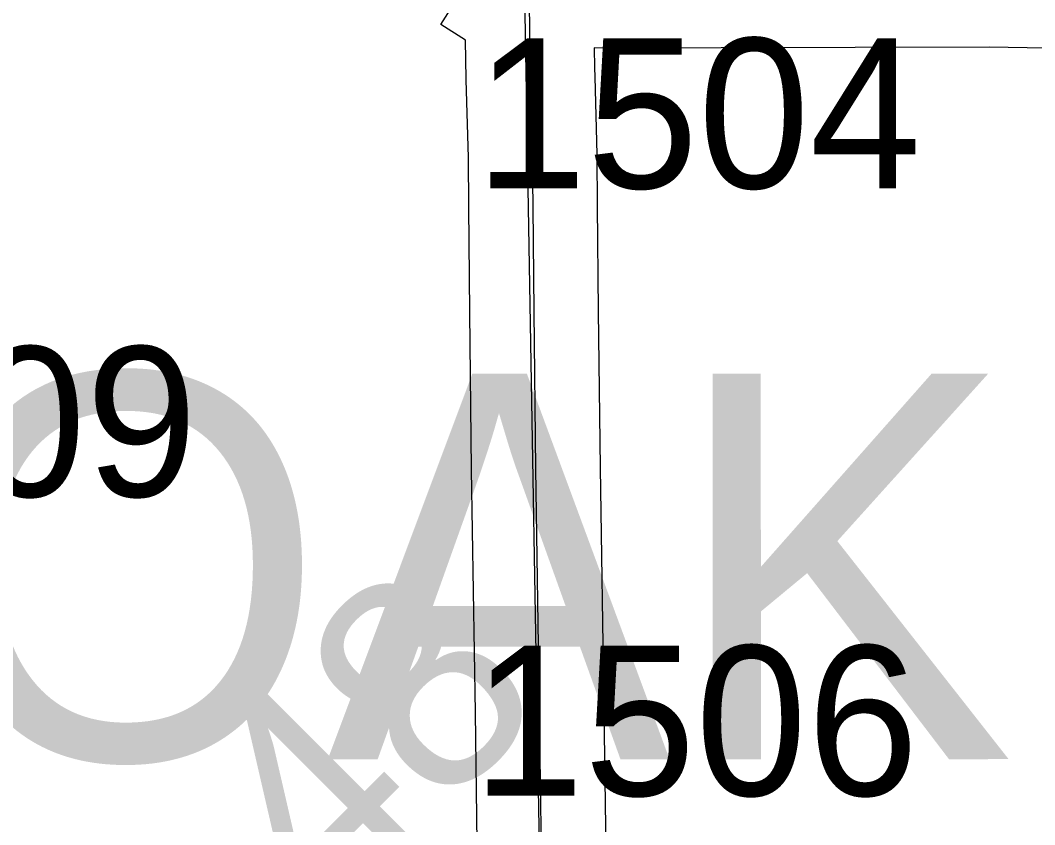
# Model space of a CAD drawing. Extents: x 23.6 to 68.7, y -63 to -29.
# Drawn here: x 35.4098 to 35.8834, y -42.5877 to -42.2122 of the extents above; entities that cross this region are included whole.
import ezdxf

# ---------------------------------------------------------------- set-up
doc = ezdxf.new("R2010")
doc.units = 0
for name, color, linetype in [('tdCoSecRdNmbr', 7, 'Continuous'), ('tdCoSecRteBand', 7, 'Continuous'), ('tdCoSecRteCL', 7, 'Continuous'), ('tdCoSectLine', 7, 'Continuous'), ('tdCoSurfGravel', 7, 'Continuous'), ('tdCoTwpNameTxt', 7, 'Continuous'), ('tdStHwyPriRefPost1', 7, 'Continuous')]:
    doc.layers.add(name, color=color, linetype=linetype)

msp = doc.modelspace()

# ---------------------------------------------------------------- linework, layer by layer
at = {"layer": 'tdCoSecRteBand'}
for points in [[(35.62358, -42.63267), (35.62226, -42.53522), (35.62046, -42.42198), (35.62046, -42.42191), (35.62045, -42.42184), (35.61963, -42.34852), (35.61963, -42.34848), (35.61963, -42.34845), (35.61919, -42.29938), (35.61898, -42.27622), (35.618, -42.23999), (35.61799, -42.23982), (35.61799, -42.23965), (35.61771, -42.2215), (35.60606, -42.21413), (35.61732, -42.19634)], [(35.88871, -42.22513), (35.86223, -42.22464), (35.73703, -42.22497), (35.69914, -42.22529), (35.69877, -42.2253), (35.6984, -42.22529), (35.67777, -42.22496), (35.67791, -42.23435), (35.67798, -42.23854), (35.67896, -42.27487), (35.67897, -42.27514), (35.67897, -42.2754), (35.67918, -42.29884), (35.67963, -42.34788), (35.68045, -42.4211), (35.68226, -42.5343), (35.68226, -42.53434), (35.68226, -42.53437), (35.68357, -42.63184)]]:
    msp.add_lwpolyline(points, dxfattribs=at)
at = {"layer": 'tdCoSecRteCL'}
msp.add_lwpolyline([(35.65416, -42.69743), (35.65407, -42.66499), (35.65358, -42.63227), (35.65226, -42.53478), (35.65045, -42.4215), (35.64963, -42.34818), (35.64919, -42.29911), (35.64897, -42.27568), (35.64799, -42.23918), (35.64745, -42.20482)], dxfattribs=at)
at = {"layer": 'tdCoSectLine'}
msp.add_lwpolyline([(35.63667, -41.70263), (35.65382, -42.69742)], dxfattribs=at)
at = {"layer": 'tdCoSurfGravel'}
msp.add_lwpolyline([(35.65236, -42.90084), (35.65494, -42.88397), (35.65637, -42.8746), (35.65637, -42.8649), (35.65621, -42.84912), (35.65719, -42.8335), (35.65637, -42.81262), (35.65506, -42.76018), (35.65423, -42.72302), (35.65416, -42.69743), (35.65407, -42.66499), (35.65358, -42.63227), (35.65226, -42.53478), (35.65045, -42.4215), (35.64963, -42.34818), (35.64919, -42.29911), (35.64897, -42.27568), (35.64799, -42.23918), (35.64745, -42.20482)], dxfattribs=at)

# ---------------------------------------------------------------- texts
at = {"layer": 'tdCoSecRdNmbr'}
for s, rotation, p in [('1504', 0.028, (35.62218, -42.29063)), ('1609', 0.0278, (35.28419, -42.43457)), ('1506', 0.028, (35.62093, -42.57415))]:
    msp.add_text(s, height=0.07, rotation=rotation, dxfattribs=at).set_placement(p)
at = {"layer": 'tdCoTwpNameTxt'}
msp.add_text('OAK', height=0.18, rotation=0.0276, dxfattribs=at).set_placement((35.36563, -42.55731))
at = {"layer": 'tdStHwyPriRefPost1'}
msp.add_text('‒‒48', height=0.1, rotation=45, dxfattribs=at).set_placement((35.44783, -42.74098))

doc.saveas('drawing.dxf')
